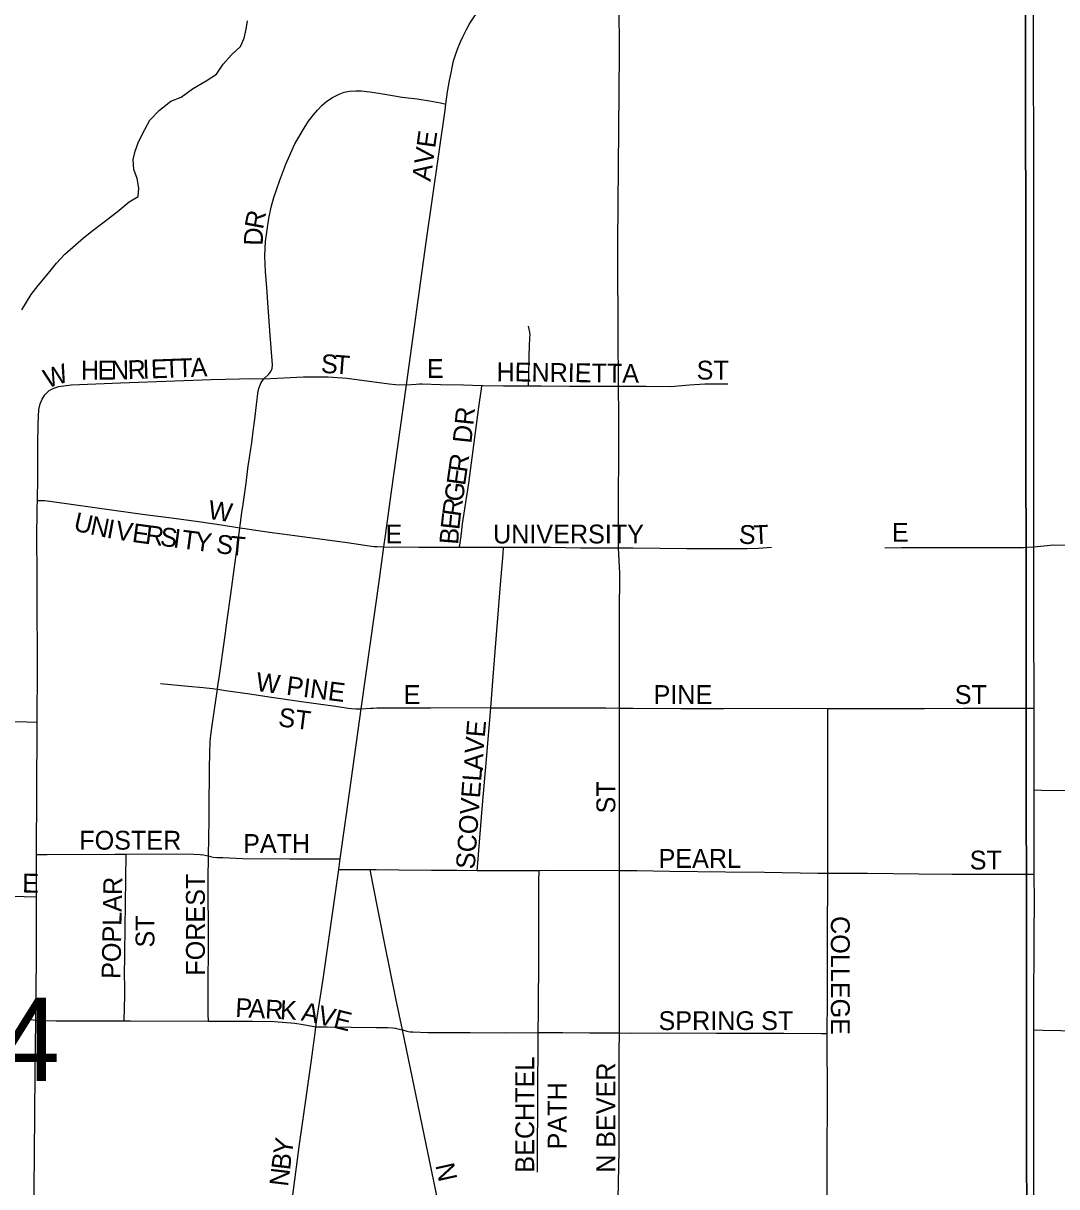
# Model space of a CAD drawing. Extents: x 1985906 to 2360102, y 891258 to 1222054.
# Drawn here: x 2122438 to 2125185, y 1022336 to 1025429 of the extents above; entities that cross this region are included whole.
import ezdxf

# ---------------------------------------------------------------- set-up
doc = ezdxf.new("R2010")
doc.units = 0
for name, color, linetype in [('GM_X_City_Street', 7, 'Continuous'), ('GM_X_City_Street_Text', 7, 'Continuous'), ('GM_X_Minor_River', 7, 'Continuous'), ('GM_X_Section', 7, 'Continuous'), ('GM_X_Section_Text', 7, 'Continuous')]:
    doc.layers.add(name, color=color, linetype=linetype)

msp = doc.modelspace()

# ---------------------------------------------------------------- linework, layer by layer
at = {"layer": 'GM_X_City_Street'}
for points in [[(2123561.6, 1025213.9), (2123566.1, 1025246.1), (2123571.4, 1025276.6), (2123575.2, 1025297), (2123579, 1025315.8), (2123582, 1025329), (2123585.2, 1025339.5), (2123592.4, 1025359.6), (2123600.5, 1025379.1), (2123607.1, 1025394.1), (2123616, 1025412.4), (2123623.3, 1025425.4), (2123627.5, 1025432.5), (2123636.3, 1025445.8), (2123648.7, 1025462.6), (2123661.1, 1025476.7), (2123674.3, 1025491.3), (2123680.5, 1025497)], [(2124020.6, 1024463.8), (2124019.9, 1024604.2), (2124018.8, 1024806.4), (2124018.7, 1024845.9), (2124022.9, 1025348.4), (2124022.4, 1025483.3)], [(2125124.8, 1024037), (2125124.7, 1024088.8), (2125124.4, 1024186.9), (2125124.3, 1024416.5), (2125124.2, 1024607.1), (2125124.4, 1024756.7), (2125124.4, 1024825.8), (2125125, 1024874.2), (2125124.4, 1024939.7), (2125124.5, 1025053.4), (2125124.6, 1025136.2), (2125123.5, 1025280.3), (2125123.4, 1025331.9), (2125124.1, 1025477.5)], [(2123077.9, 1024483.7), (2123091, 1024495.7), (2123096.4, 1024502.5), (2123099.4, 1024511), (2123100.6, 1024520.5), (2123093.5, 1024611.3), (2123088.6, 1024685.9), (2123085.4, 1024725.8), (2123081.9, 1024768.1), (2123080.5, 1024810.1), (2123082.3, 1024848.1), (2123086, 1024879.7), (2123090.6, 1024909.9), (2123097, 1024939.3), (2123104.2, 1024965.1), (2123119.7, 1025011.7), (2123135.8, 1025054.3), (2123160.3, 1025107.8), (2123185, 1025150), (2123196.2, 1025168.2), (2123209.2, 1025185.1), (2123220.4, 1025198), (2123232.5, 1025210.7), (2123245.1, 1025221.3), (2123260.4, 1025231.7), (2123278.2, 1025240), (2123291.5, 1025245.2), (2123305.5, 1025247.8), (2123322.2, 1025249.2), (2123336.6, 1025248.6), (2123359.3, 1025246.6), (2123394.1, 1025240.9), (2123445.3, 1025232.5), (2123485, 1025227.3), (2123517.8, 1025222.2), (2123546.8, 1025216.7), (2123561.6, 1025213.9)], [(2123456.7, 1024467.7), (2123509.5, 1024846.8), (2123559.3, 1025197.2), (2123561.6, 1025213.9)], [(2123781.3, 1024464.8), (2123781.9, 1024486.9), (2123783.2, 1024545.6), (2123784.9, 1024593.1), (2123785.2, 1024600.2), (2123784.8, 1024607.1), (2123781.2, 1024623.2)], [(2122495.5, 1024440.8), (2122507.2, 1024452.2), (2122519.4, 1024458.9), (2122533, 1024463), (2122565.4, 1024467.3), (2122696.8, 1024472.6), (2122841.2, 1024478.1), (2122937.3, 1024481.6), (2123051.4, 1024484.1), (2123077.9, 1024483.7)], [(2123013.9, 1024087.4), (2123017.3, 1024113.7), (2123019.2, 1024129), (2123021.6, 1024144.4), (2123025.9, 1024175.3), (2123030.2, 1024205.8), (2123034.1, 1024237.5), (2123036.1, 1024252.1), (2123038.3, 1024267.6), (2123042.9, 1024297.7), (2123045.5, 1024313.3), (2123049.5, 1024344), (2123053.2, 1024376.2), (2123058.3, 1024414.7), (2123062.8, 1024451.9), (2123064.9, 1024460.6), (2123070.9, 1024473.5), (2123077.9, 1024483.7)], [(2123077.9, 1024483.7), (2123183.3, 1024489), (2123249, 1024488.8), (2123298, 1024485.5), (2123411.1, 1024469.7), (2123428, 1024468.3), (2123456.7, 1024467.7)], [(2123396.9, 1024036.9), (2123400.8, 1024066.6), (2123416.3, 1024177.7), (2123456.7, 1024467.7)], [(2123456.7, 1024467.7), (2123482.2, 1024469.5), (2123491.2, 1024469.9), (2123498.8, 1024470.2), (2123547, 1024468.7), (2123608.6, 1024467.7), (2123657.3, 1024465.9)], [(2123598.1, 1024035.9), (2123601.9, 1024065.3), (2123606, 1024097.7), (2123622.5, 1024206.4), (2123634, 1024293.8), (2123641.8, 1024353.8), (2123649, 1024408.3), (2123656, 1024457.1), (2123657.3, 1024465.9)], [(2123657.3, 1024465.9), (2123659.8, 1024465.8), (2123714.7, 1024464.8), (2123781.3, 1024464.8)], [(2123781.3, 1024464.8), (2123816.1, 1024464.8), (2123890, 1024463.9), (2123928.9, 1024463.9), (2123970.6, 1024463.9), (2124007.5, 1024463.8), (2124020.6, 1024463.8)], [(2124020.4, 1024034.6), (2124020.6, 1024061.3), (2124021, 1024385.7), (2124020.6, 1024463.8)], [(2124020.6, 1024463.8), (2124093.8, 1024463.8), (2124159.2, 1024462.8), (2124209.4, 1024467.6), (2124250.1, 1024470.4), (2124284.2, 1024470.4), (2124310.8, 1024470.4)], [(2122475.5, 1024160.4), (2122476.5, 1024220.6), (2122477.1, 1024307.7), (2122477.7, 1024363.7), (2122479.4, 1024401.9), (2122482.8, 1024416.6), (2122488.3, 1024429.7), (2122495.5, 1024440.8)], [(2122475, 1023571), (2122475.3, 1023604), (2122476, 1023682.5), (2122475.7, 1023764.7), (2122475.2, 1023860.8), (2122475.1, 1023972.6), (2122474.3, 1024054.5), (2122475.2, 1024140.3), (2122475.5, 1024160.4)], [(2122475.5, 1024160.4), (2122481.5, 1024160.3), (2122495.3, 1024160), (2122514.9, 1024157.6), (2122679.2, 1024134), (2122761.1, 1024122.7), (2122832, 1024113.6), (2122903.6, 1024104), (2122970.6, 1024094.2), (2123013.9, 1024087.4)], [(2122954.1, 1023658.3), (2122955.5, 1023668), (2122959.2, 1023688.5), (2122973.7, 1023794.9), (2122980.5, 1023841.9), (2122990, 1023911.3), (2123003.4, 1024009), (2123010.1, 1024058.1), (2123013.9, 1024087.4)], [(2123013.9, 1024087.4), (2123027.5, 1024085.3), (2123049.8, 1024082.4), (2123092.4, 1024076.2), (2123173.4, 1024065.4), (2123298.8, 1024048.3), (2123364, 1024038.6), (2123371, 1024037.7), (2123379.1, 1024037.3), (2123396.9, 1024036.9)], [(2123336.6, 1023605.8), (2123384.7, 1023950.7), (2123396.9, 1024036.9)], [(2123396.9, 1024036.9), (2123489.7, 1024035.9), (2123571.2, 1024036), (2123598.1, 1024035.9)], [(2123598.1, 1024035.9), (2123618.1, 1024035.8), (2123714.9, 1024035.6)], [(2123680.7, 1023609.2), (2123687.4, 1023691.5), (2123692.7, 1023758.7), (2123701.6, 1023869.1), (2123707, 1023936.8), (2123713.5, 1024018), (2123714.9, 1024035.6)], [(2123714.9, 1024035.6), (2123724.1, 1024035.6), (2123839.7, 1024035.6), (2123919.3, 1024034.6), (2123999.9, 1024034.6), (2124020.4, 1024034.6)], [(2124020.4, 1024034.6), (2124058.6, 1024034.6), (2124201.7, 1024032.7), (2124295.5, 1024032.6), (2124362.5, 1024032.6), (2124392.2, 1024033.5), (2124427.2, 1024035.5)], [(2124022.9, 1023608.1), (2124022.8, 1023612.3), (2124023, 1023856.5), (2124023.6, 1023966.8), (2124020.4, 1024034.6)], [(2124728.6, 1024034.4), (2124773.1, 1024035.4), (2124820.2, 1024035.1), (2125003.5, 1024035.2), (2125053.4, 1024034.9), (2125097.3, 1024035.3), (2125106.2, 1024035.8), (2125124.8, 1024037)], [(2125124.8, 1024037), (2125160.1, 1024040.8), (2125167.7, 1024041.3), (2125176.8, 1024041.9), (2125273, 1024041.6), (2125453.4, 1024042.1), (2125682.6, 1024041.3), (2125770.2, 1024041.3)], [(2125125.5, 1023608.3), (2125125.6, 1023664.6), (2125125, 1023793.4), (2125124.8, 1024037)], [(2122802.4, 1023673.7), (2122876.4, 1023666.6), (2122916.4, 1023663.1), (2122940.8, 1023660.1), (2122954.1, 1023658.3)], [(2122930.2, 1023215), (2122932, 1023311.1), (2122932.5, 1023372.5), (2122932.8, 1023413.6), (2122932.8, 1023448.1), (2122933.6, 1023488.4), (2122935.2, 1023518.2), (2122936.6, 1023536.2), (2122940.8, 1023568.2), (2122954.1, 1023658.3)], [(2122954.1, 1023658.3), (2122975.4, 1023655.3), (2123039.9, 1023646.1), (2123092.1, 1023638.2), (2123183.9, 1023624.8), (2123261.8, 1023613.8), (2123302.3, 1023607.7), (2123310.8, 1023607), (2123322, 1023606.1), (2123336.6, 1023605.8)], [(2123280.7, 1023207.7), (2123306.5, 1023389.1), (2123336.6, 1023605.8)], [(2123336.6, 1023605.8), (2123361.8, 1023607.7), (2123368.9, 1023608.2), (2123378.2, 1023608.7), (2123418.8, 1023609.1), (2123520.5, 1023608.6), (2123658.1, 1023609.5), (2123680.7, 1023609.2)], [(2123645, 1023176.2), (2123645.7, 1023184.6), (2123652.1, 1023263), (2123659.2, 1023350.8), (2123669.2, 1023472), (2123680.7, 1023609.2)], [(2123680.7, 1023609.2), (2123718.9, 1023608.6), (2123780.5, 1023608.6), (2123877.9, 1023608.5), (2123987, 1023608.5), (2124022.9, 1023608.1)], [(2124022.9, 1023608.1), (2124059.3, 1023607.6), (2124186.1, 1023607.4), (2124299.6, 1023607.5), (2124495.5, 1023607.9), (2124577.1, 1023607.3)], [(2124023, 1023176.1), (2124022.9, 1023209.1), (2124022.9, 1023273), (2124022.9, 1023608.1)], [(2124577, 1023169.6), (2124577.3, 1023215.3), (2124576.8, 1023487.1), (2124577.1, 1023584.1), (2124577.1, 1023607.3)], [(2124577.1, 1023607.3), (2124593.4, 1023607.4), (2124733.1, 1023607.5), (2124834.1, 1023607.4), (2124938.1, 1023607.9), (2125022.7, 1023608.3), (2125099.5, 1023608.3), (2125125.5, 1023608.3)], [(2125125.3, 1023390.7), (2125125.4, 1023442.5), (2125125.5, 1023579.4), (2125125.5, 1023608.3)], [(2122020.3, 1023581), (2122117.8, 1023579), (2122190, 1023577.3), (2122255.1, 1023575.9), (2122366.5, 1023573.4), (2122447.9, 1023571.6), (2122475, 1023571)], [(2122473.2, 1023218.9), (2122474.9, 1023556.2), (2122475, 1023571)], [(2125125.3, 1023390.7), (2125144.8, 1023390.4), (2125277.1, 1023388.6), (2125342.2, 1023388.2), (2125438.1, 1023388.2), (2125551.7, 1023387.7), (2125698, 1023387.7), (2125770.8, 1023387.7)], [(2125125.8, 1023166.9), (2125125.3, 1023353.6), (2125125.3, 1023390.7)], [(2122473, 1023106.8), (2122473.1, 1023180.4), (2122473.2, 1023218.9)], [(2122473.2, 1023218.9), (2122501.6, 1023219), (2122681, 1023219.7), (2122711.2, 1023219.8)], [(2122706.3, 1022776.7), (2122707.7, 1022844.7), (2122708.1, 1022875.9), (2122707.5, 1022892), (2122711.2, 1023219.8)], [(2122711.2, 1023219.8), (2122844.1, 1023220.3), (2122891.3, 1023219.8), (2122908.1, 1023219.1), (2122917.2, 1023218.2), (2122924.8, 1023216.4), (2122930.2, 1023215)], [(2122930.2, 1022776.3), (2122930, 1022794.1), (2122929.7, 1022828.6), (2122929.4, 1022865.5), (2122930.7, 1022980.9), (2122929.4, 1023160.1), (2122930.1, 1023207.1), (2122930.2, 1023215)], [(2122930.2, 1023215), (2122936.1, 1023213.5), (2122942.7, 1023212.2), (2122952.3, 1023211.3), (2122968.8, 1023210.8), (2123021, 1023208.7), (2123146.5, 1023207.4), (2123241.6, 1023207.6), (2123280.7, 1023207.7)], [(2123276.6, 1023178.9), (2123280.7, 1023207.7)], [(2123215.8, 1022761), (2123218.4, 1022780.5), (2123235, 1022887.2), (2123276.6, 1023178.9)], [(2123276.6, 1023178.9), (2123320.3, 1023178.9), (2123360.1, 1023178.8)], [(2123446.3, 1022752.5), (2123428.8, 1022836.4), (2123399.4, 1022980.8), (2123367.5, 1023141.7), (2123360.1, 1023178.8)], [(2123360.1, 1023178.8), (2123376.6, 1023178.8), (2123436.4, 1023177.9), (2123523.1, 1023177), (2123591.9, 1023177), (2123645, 1023176.2)], [(2123645, 1023176.2), (2123652.7, 1023176.1), (2123731.3, 1023176.1), (2123809.2, 1023176.8)], [(2123807.2, 1022745.5), (2123807.6, 1022801.9), (2123808.4, 1022951.1), (2123808.4, 1023100.6), (2123808.9, 1023147.3), (2123809.2, 1023176.8)], [(2123809.2, 1023176.8), (2123826, 1023177), (2124023, 1023176.1)], [(2124022.7, 1022744.7), (2124022.8, 1022815.2), (2124023.4, 1022871.7), (2124022.9, 1023072.8), (2124023, 1023176.1)], [(2124023, 1023176.1), (2124069.1, 1023176), (2124156.6, 1023175.1), (2124305, 1023173.3), (2124408.6, 1023172.4), (2124550.7, 1023169.6), (2124577, 1023169.6)], [(2124575.6, 1022742.9), (2124575.7, 1022833.5), (2124576.4, 1022995), (2124577, 1023169.6)], [(2124577, 1023169.6), (2124682.1, 1023169.6), (2124818.8, 1023167.8), (2124907.3, 1023166.9), (2125035.1, 1023166.9), (2125097.6, 1023166.9), (2125125.8, 1023166.9)], [(2125124.9, 1022752.6), (2125124.9, 1022787.9), (2125124.9, 1022867.9), (2125125.3, 1022935.8), (2125125.6, 1023004.3), (2125126.1, 1023095.4), (2125125.8, 1023166.9)], [(2122020.2, 1023116.6), (2122191.3, 1023112.6), (2122290.9, 1023110.5), (2122440.3, 1023107.5), (2122473, 1023106.8)], [(2122471.2, 1022778.1), (2122471.5, 1022803.9), (2122472.9, 1022934.9), (2122472.8, 1023033.1), (2122473, 1023106.8)], [(2122471.2, 1022778.1), (2122437.1, 1022781.7)], [(2122466.8, 1021992), (2122466.8, 1022163.5), (2122467.1, 1022327.1), (2122469, 1022526), (2122469.3, 1022640), (2122471.2, 1022778.1)], [(2122471.2, 1022778.1), (2122494.1, 1022777.5), (2122525.9, 1022776.7), (2122706.3, 1022776.7)], [(2122706.3, 1022776.7), (2122723.1, 1022776.7), (2122930.2, 1022776.3)], [(2122930.2, 1022776.3), (2123047.8, 1022776.1), (2123104.6, 1022775.4), (2123160.4, 1022770.4), (2123182.3, 1022767.4), (2123215.8, 1022761)], [(2123127.2, 1022121.4), (2123137.3, 1022178.1), (2123172.7, 1022448.8), (2123181.4, 1022510.4), (2123204.1, 1022671.9), (2123213.6, 1022744.5), (2123215.8, 1022761)], [(2123215.8, 1022761), (2123246.3, 1022760.7), (2123309.5, 1022760.3), (2123376.6, 1022759.4), (2123407.3, 1022758.8), (2123420.9, 1022758.2), (2123427.4, 1022757.3), (2123433.6, 1022755.8), (2123446.3, 1022752.5)], [(2123571.9, 1022141.5), (2123567.1, 1022165.9), (2123535.2, 1022325.1), (2123446.3, 1022752.5)], [(2123446.3, 1022752.5), (2123458, 1022749.5), (2123465.6, 1022747.8), (2123473.8, 1022747.2), (2123513.4, 1022746.1), (2123626.2, 1022745.6), (2123720.5, 1022745.2), (2123807.2, 1022745.5)], [(2125124.9, 1022752.6), (2125149, 1022752.2), (2125196.8, 1022751.3), (2125249.8, 1022750.4), (2125316.1, 1022749.2), (2125376.5, 1022748.4), (2125464.3, 1022748.8), (2125517.1, 1022749.1), (2125590.1, 1022749.5), (2125634.4, 1022749.7), (2125679.6, 1022749.5), (2125738.5, 1022748.6), (2125769.4, 1022747.9)], [(2125124.9, 1022546.2), (2125124.9, 1022627.4), (2125124.9, 1022752.6)], [(2123805.4, 1022374.1), (2123806.4, 1022609.6), (2123807, 1022701.5), (2123807.2, 1022745.5)], [(2123807.2, 1022745.5), (2123872.7, 1022745.7), (2123943.5, 1022745.1), (2123985.6, 1022744.6), (2124022.7, 1022744.7)], [(2124018, 1022165.6), (2124017.6, 1022177.5), (2124017.6, 1022192.5), (2124017.6, 1022216), (2124022.6, 1022433.4), (2124022.4, 1022605.4), (2124022.6, 1022697.7), (2124022.7, 1022739.7), (2124022.7, 1022744.7)], [(2124022.7, 1022744.7), (2124055.5, 1022744.1), (2124189.4, 1022744.6), (2124281.1, 1022744.1), (2124376.4, 1022744.1), (2124460.3, 1022743.6), (2124559.8, 1022743), (2124575.6, 1022742.9)], [(2124575.7, 1022193.9), (2124575.6, 1022220.1), (2124575.4, 1022281.7), (2124575, 1022425), (2124575.8, 1022563.5), (2124575.6, 1022742.9)], [(2125124.7, 1022223.2), (2125124.7, 1022252), (2125124.8, 1022379.5), (2125124.9, 1022546.2)]]:
    msp.add_lwpolyline(points, dxfattribs=at)
at = {"layer": 'GM_X_Minor_River'}
msp.add_lwpolyline([(2122433.8, 1024667), (2122459.4, 1024707.5), (2122477.2, 1024731.8), (2122504.8, 1024764.3), (2122526.6, 1024790.6), (2122548.4, 1024815), (2122570.2, 1024833.3), (2122598, 1024857.8), (2122623.9, 1024878.2), (2122649.7, 1024898.5), (2122687.5, 1024927.1), (2122719.3, 1024953.6), (2122743.2, 1024968), (2122744.9, 1024990.1), (2122740.6, 1025016.1), (2122732.2, 1025040), (2122729.9, 1025066.1), (2122735.6, 1025088.2), (2122743.3, 1025110.4), (2122755.1, 1025134.6), (2122774.7, 1025171), (2122800.5, 1025197.4), (2122830.3, 1025221.8), (2122858.2, 1025232.3), (2122888.1, 1025254.7), (2122924, 1025275.2), (2122951.8, 1025293.7), (2122969.6, 1025320), (2122991.3, 1025344.3), (2123015.2, 1025366.7), (2123024.9, 1025388.9), (2123030.6, 1025413), (2123034.3, 1025435.2)], dxfattribs=at)
at = {"layer": 'GM_X_Section'}
for points in [[(2119810.6, 1025501.6), (2125102, 1025486.6), (2125107.5, 1020101.4), (2119792.3, 1020106.2)], [(2130375.3, 1025487.4), (2130421.3, 1025489.7), (2130549.1, 1020075.3), (2125107.5, 1020101.4), (2125102, 1025486.6)]]:
    msp.add_lwpolyline(points, close=True, dxfattribs=at)

# ---------------------------------------------------------------- texts
at = {"layer": 'GM_X_City_Street_Text'}
for s, rotation, p in [('AVE', 82.1439, (2123520.6, 1025006.8)), ('R', 79.4236, (2123075.2, 1024878.9)), ('D', 89.0382, (2123074.7, 1024837.1)), ('S', 357.4446, (2123228.7, 1024499.1)), ('T', 355.529, (2123263.4, 1024497.6)), ('W', 18.1824, (2122501.7, 1024457.8)), ('H', 0.0328, (2122591.3, 1024481.5)), ('E', 0.0273, (2122635.3, 1024481.5)), ('N', 0.8829, (2122671.3, 1024481.6)), ('R', 2.0777, (2122716.5, 1024482.3)), ('I', 2.1206, (2122756.1, 1024483.7)), ('E', 2.1176, (2122778.1, 1024484.5)), ('T', 2.1272, (2122813.3, 1024485.8)), ('T', 2.1176, (2122848.4, 1024487.1)), ('A', 2.1203, (2122883.6, 1024488.4)), ('E', 0, (2123510.9, 1024485.9)), ('HENRIETTA', 359.3413, (2123695.9, 1024477.1)), ('ST', 0, (2124228.1, 1024481.5)), ('DR', 83.994, (2123629.2, 1024310.3)), ('R', 81.8613, (2123617.5, 1024232.9)), ('E', 81.8851, (2123612.5, 1024198)), ('G', 81.8637, (2123606.3, 1024154.5)), ('W', 351.2589, (2122927.1, 1024111.8)), ('R', 82.033, (2123600.8, 1024115.3)), ('U', 346.7695, (2122569.2, 1024080.8)), ('N', 348.4744, (2122613.6, 1024070.4)), ('E', 83.8137, (2123597, 1024080.7)), ('I', 349.5364, (2122657.7, 1024061.4)), ('V', 351.1142, (2122680.8, 1024057.1)), ('E', 352.2191, (2122725.4, 1024050.2)), ('R', 352.498, (2122760.5, 1024045.4)), ('S', 352.5137, (2122799.8, 1024040.2)), ('I', 352.5087, (2122834.7, 1024035.6)), ('T', 352.5089, (2122856.5, 1024032.8)), ('E', 0, (2123400.9, 1024045.9)), ('B', 85.4541, (2123593.9, 1024041.6)), ('UNIVERSITY', 0, (2123686.9, 1024045.9)), ('S', 356.514, (2124339.2, 1024045.9)), ('T', 2.7665, (2124380.3, 1024043.7)), ('E', 0, (2124747.3, 1024050.3)), ('Y', 352.5589, (2122891.4, 1024028.2)), ('S', 353.2108, (2122948.8, 1024020.7)), ('T', 354.7132, (2122985.1, 1024016.4)), ('W PINE', 352.7268, (2123054.5, 1023654.2)), ('E', 0, (2123449.3, 1023619.1)), ('PINE', 0, (2124113.7, 1023619.1)), ('ST', 0, (2124914.5, 1023619.1)), ('ST', 352.8716, (2123114.2, 1023560.1)), ('E', 85.022, (2123664.7, 1023529.2)), ('V', 85.4932, (2123661.3, 1023485.4)), ('A', 88.1637, (2123659.9, 1023442.1)), ('SCOVEL', 85.7669, (2123637.9, 1023178.7)), ('ST', 90, (2124011.9, 1023328.1)), ('FOSTER', 0, (2122586.9, 1023231.9)), ('PATH', 0, (2123022.5, 1023223.1)), ('PEARL', 0, (2124126.9, 1023183.5)), ('ST', 0, (2124954.1, 1023179.1)), ('E', 359.122, (2122434.8, 1023118.1)), ('POPLAR', 88.9415, (2122696.3, 1022887.9)), ('FOREST', 90, (2122920.7, 1022896.9)), ('ST', 90, (2122786.7, 1022971.7)), ('COLLEGE', 270, (2124585.1, 1023055.3)), ('P', 357.1308, (2123001, 1022787.5)), ('A', 357.1136, (2123036.1, 1022785.7)), ('R', 357.1298, (2123080.1, 1022783.5)), ('K', 357.1331, (2123119.6, 1022781.5)), ('A', 348.8916, (2123174.8, 1022778.2)), ('V', 346.0486, (2123217.3, 1022769.8)), ('E', 345.9704, (2123260, 1022759.2)), ('SPRING', 0, (2124126.9, 1022752.3)), ('ST', 0, (2124399.7, 1022752.3)), ('BECHTEL', 90, (2123796.3, 1022373.3)), ('BEVER', 90, (2124011.9, 1022439.3)), ('PATH', 90, (2123882.3, 1022434.9)), ('Y', 81.1126, (2123151.6, 1022417.5)), ('B', 83.2575, (2123147, 1022378.6)), ('N', 90, (2124011.9, 1022373.3)), ('N', 83.2748, (2123141.8, 1022334.9)), ('N', 282.5237, (2123533.3, 1022392.9))]:
    msp.add_text(s, height=50, rotation=rotation, dxfattribs=at).set_placement(p)
at = {"layer": 'GM_X_Section_Text'}
msp.add_text('4', height=221, rotation=0, dxfattribs=at).set_placement((2122371.3, 1022617.3))

doc.saveas('drawing.dxf')
